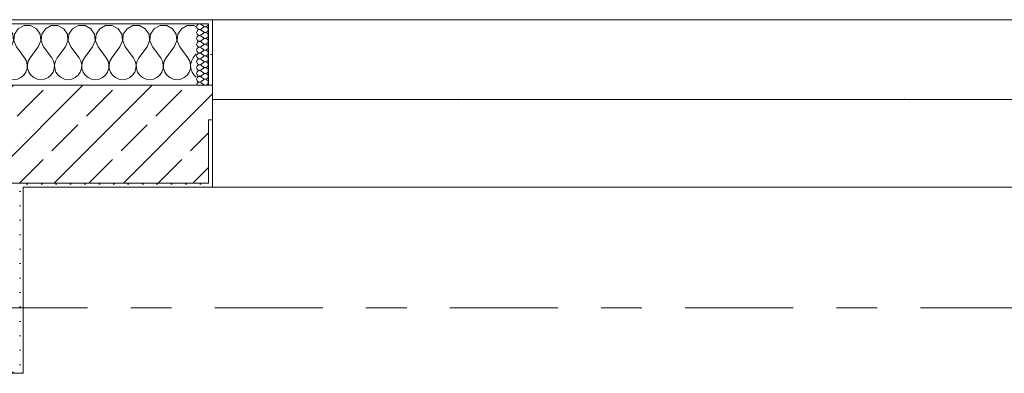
# Model space of a CAD drawing. Header units: metres. Extents: x -3.6 to 84.5, y -11 to 16.8.
# Tile 295 of 361: x 47.481 to 49.894, y 12.99 to 13.855. Entities that reach past the tile are written whole.
import ezdxf

# ---------------------------------------------------------------- set-up
doc = ezdxf.new("R2010")
doc.units = ezdxf.units.M
doc.header["$MEASUREMENT"] = 0
doc.linetypes.add('Strichlinie doppelt', pattern=[0.546806, 0.264583, -0.105833, 0.070556, -0.105833])
for name, color, linetype in [('451 - Universal.Achsen Raster', 7, 'Continuous'), ('604 - Struktur.Wand Aussen', 7, 'Continuous'), ('607 - Struktur.Stütze', 7, 'Continuous'), ('613 - Struktur.Fassade', 7, 'Continuous')]:
    doc.layers.add(name, color=color, linetype=linetype)
pattern_1 = [(45, (0, 0), (-0.01767767, 0.01767767), [0, -0.025])]
pattern_2 = [(0, (0, 0), (0, 0.08660254), [0, -0.05]), (0, (0.025, 0.0433), (0, 0.08660254), [0, -0.05])]

# ---------------------------------------------------------------- blocks, each defined once
blk = doc.blocks.new('*X29')
at = {"layer": '604 - Struktur.Wand Aussen', "color": 7, "linetype": 'Continuous', "lineweight": 5}
for p, q in [((46.7585, 13.8407), (46.75, 13.8361)), ((46.7748, 13.8407), (46.7585, 13.8407)), ((46.7891, 13.833), (46.7748, 13.8407)), ((46.7981, 13.8195), (46.7891, 13.833)), ((46.8109, 13.833), (46.8019, 13.8195)), ((46.8252, 13.8407), (46.8109, 13.833)), ((46.8415, 13.8407), (46.8252, 13.8407)), ((46.8558, 13.833), (46.8415, 13.8407)), ((46.8648, 13.8195), (46.8558, 13.833)), ((46.8776, 13.833), (46.8686, 13.8195)), ((46.8919, 13.8407), (46.8776, 13.833)), ((46.9081, 13.8407), (46.8919, 13.8407)), ((46.9224, 13.833), (46.9081, 13.8407)), ((46.9314, 13.8195), (46.9224, 13.833)), ((46.9442, 13.833), (46.9352, 13.8195)), ((46.9585, 13.8407), (46.9442, 13.833)), ((46.9748, 13.8407), (46.9585, 13.8407)), ((46.9891, 13.833), (46.9748, 13.8407)), ((46.9981, 13.8195), (46.9891, 13.833)), ((47.0109, 13.833), (47.0019, 13.8195)), ((47.0252, 13.8407), (47.0109, 13.833)), ((47.0415, 13.8407), (47.0252, 13.8407)), ((47.0558, 13.833), (47.0415, 13.8407)), ((47.0648, 13.8195), (47.0558, 13.833)), ((47.0776, 13.833), (47.0686, 13.8195)), ((47.0919, 13.8407), (47.0776, 13.833)), ((47.1081, 13.8407), (47.0919, 13.8407)), ((47.1224, 13.833), (47.1081, 13.8407)), ((47.1314, 13.8195), (47.1224, 13.833)), ((47.1442, 13.833), (47.1352, 13.8195)), ((47.1585, 13.8407), (47.1442, 13.833)), ((47.1748, 13.8407), (47.1585, 13.8407)), ((47.1891, 13.833), (47.1748, 13.8407)), ((47.1981, 13.8195), (47.1891, 13.833)), ((47.2109, 13.833), (47.2019, 13.8195)), ((47.2252, 13.8407), (47.2109, 13.833)), ((47.2415, 13.8407), (47.2252, 13.8407)), ((47.2558, 13.833), (47.2415, 13.8407)), ((47.2648, 13.8195), (47.2558, 13.833)), ((47.2776, 13.833), (47.2686, 13.8195)), ((47.2919, 13.8407), (47.2776, 13.833)), ((47.3081, 13.8407), (47.2919, 13.8407)), ((47.3224, 13.833), (47.3081, 13.8407)), ((47.3314, 13.8195), (47.3224, 13.833)), ((47.3442, 13.833), (47.3352, 13.8195)), ((47.3585, 13.8407), (47.3442, 13.833)), ((47.3748, 13.8407), (47.3585, 13.8407)), ((47.3891, 13.833), (47.3748, 13.8407)), ((47.3981, 13.8195), (47.3891, 13.833)), ((47.4109, 13.833), (47.4019, 13.8195)), ((47.4252, 13.8407), (47.4109, 13.833)), ((47.4415, 13.8407), (47.4252, 13.8407)), ((47.4558, 13.833), (47.4415, 13.8407)), ((47.4648, 13.8195), (47.4558, 13.833)), ((47.4776, 13.833), (47.4686, 13.8195)), ((47.4919, 13.8407), (47.4776, 13.833)), ((47.5081, 13.8407), (47.4919, 13.8407)), ((47.5224, 13.833), (47.5081, 13.8407)), ((47.5314, 13.8195), (47.5224, 13.833)), ((47.5442, 13.833), (47.5352, 13.8195)), ((47.5585, 13.8407), (47.5442, 13.833)), ((47.5748, 13.8407), (47.5585, 13.8407)), ((47.5891, 13.833), (47.5748, 13.8407)), ((47.5981, 13.8195), (47.5891, 13.833)), ((47.6109, 13.833), (47.6019, 13.8195)), ((47.6252, 13.8407), (47.6109, 13.833)), ((47.6415, 13.8407), (47.6252, 13.8407)), ((47.6558, 13.833), (47.6415, 13.8407)), ((47.6648, 13.8195), (47.6558, 13.833)), ((47.6776, 13.833), (47.6686, 13.8195)), ((47.6919, 13.8407), (47.6776, 13.833)), ((47.7081, 13.8407), (47.6919, 13.8407)), ((47.7224, 13.833), (47.7081, 13.8407)), ((47.7314, 13.8195), (47.7224, 13.833)), ((47.7442, 13.833), (47.7352, 13.8195)), ((47.7585, 13.8407), (47.7442, 13.833)), ((47.7748, 13.8407), (47.7585, 13.8407)), ((47.7891, 13.833), (47.7748, 13.8407)), ((47.7981, 13.8195), (47.7891, 13.833)), ((47.8109, 13.833), (47.8019, 13.8195)), ((47.8252, 13.8407), (47.8109, 13.833)), ((47.8415, 13.8407), (47.8252, 13.8407)), ((47.8558, 13.833), (47.8415, 13.8407)), ((47.8648, 13.8195), (47.8558, 13.833)), ((47.8776, 13.833), (47.8686, 13.8195)), ((47.8919, 13.8407), (47.8776, 13.833)), ((47.9081, 13.8407), (47.8919, 13.8407)), ((47.914, 13.8375), (47.9081, 13.8407)), ((46.7933, 13.7883), (46.7996, 13.8033)), ((46.7996, 13.8033), (46.7981, 13.8195)), ((46.8019, 13.8195), (46.8004, 13.8033)), ((46.8004, 13.8033), (46.8067, 13.7883)), ((46.86, 13.7883), (46.8663, 13.8033)), ((46.8663, 13.8033), (46.8648, 13.8195)), ((46.8686, 13.8195), (46.867, 13.8033)), ((46.867, 13.8033), (46.8733, 13.7883)), ((46.9267, 13.7883), (46.933, 13.8033)), ((46.933, 13.8033), (46.9314, 13.8195)), ((46.9352, 13.8195), (46.9337, 13.8033)), ((46.9337, 13.8033), (46.94, 13.7883)), ((46.9933, 13.7883), (46.9996, 13.8033)), ((46.9996, 13.8033), (46.9981, 13.8195)), ((47.0019, 13.8195), (47.0004, 13.8033)), ((47.0004, 13.8033), (47.0067, 13.7883)), ((47.06, 13.7883), (47.0663, 13.8033)), ((47.0663, 13.8033), (47.0648, 13.8195)), ((47.0686, 13.8195), (47.067, 13.8033)), ((47.067, 13.8033), (47.0733, 13.7883)), ((47.1267, 13.7883), (47.133, 13.8033)), ((47.133, 13.8033), (47.1314, 13.8195)), ((47.1352, 13.8195), (47.1337, 13.8033)), ((47.1337, 13.8033), (47.14, 13.7883)), ((47.1933, 13.7883), (47.1996, 13.8033)), ((47.1996, 13.8033), (47.1981, 13.8195)), ((47.2019, 13.8195), (47.2004, 13.8033)), ((47.2004, 13.8033), (47.2067, 13.7883)), ((47.26, 13.7883), (47.2663, 13.8033)), ((47.2663, 13.8033), (47.2648, 13.8195)), ((47.2686, 13.8195), (47.267, 13.8033)), ((47.267, 13.8033), (47.2733, 13.7883)), ((47.3267, 13.7883), (47.333, 13.8033)), ((47.333, 13.8033), (47.3314, 13.8195)), ((47.3352, 13.8195), (47.3337, 13.8033)), ((47.3337, 13.8033), (47.34, 13.7883)), ((47.3933, 13.7883), (47.3996, 13.8033)), ((47.3996, 13.8033), (47.3981, 13.8195)), ((47.4019, 13.8195), (47.4004, 13.8033)), ((47.4004, 13.8033), (47.4067, 13.7883)), ((47.46, 13.7883), (47.4663, 13.8033)), ((47.4663, 13.8033), (47.4648, 13.8195)), ((47.4686, 13.8195), (47.467, 13.8033)), ((47.467, 13.8033), (47.4733, 13.7883)), ((47.5267, 13.7883), (47.533, 13.8033)), ((47.533, 13.8033), (47.5314, 13.8195)), ((47.5352, 13.8195), (47.5337, 13.8033)), ((47.5337, 13.8033), (47.54, 13.7883)), ((47.5933, 13.7883), (47.5996, 13.8033)), ((47.5996, 13.8033), (47.5981, 13.8195)), ((47.6019, 13.8195), (47.6004, 13.8033)), ((47.6004, 13.8033), (47.6067, 13.7883)), ((47.66, 13.7883), (47.6663, 13.8033)), ((47.6663, 13.8033), (47.6648, 13.8195)), ((47.6686, 13.8195), (47.667, 13.8033)), ((47.667, 13.8033), (47.6733, 13.7883)), ((47.7267, 13.7883), (47.733, 13.8033)), ((47.733, 13.8033), (47.7314, 13.8195)), ((47.7352, 13.8195), (47.7337, 13.8033)), ((47.7337, 13.8033), (47.74, 13.7883)), ((47.7933, 13.7883), (47.7996, 13.8033)), ((47.7996, 13.8033), (47.7981, 13.8195)), ((47.8019, 13.8195), (47.8004, 13.8033)), ((47.8004, 13.8033), (47.8067, 13.7883)), ((47.86, 13.7883), (47.8663, 13.8033)), ((47.8663, 13.8033), (47.8648, 13.8195)), ((47.8686, 13.8195), (47.867, 13.8033)), ((47.867, 13.8033), (47.8733, 13.7883)), ((46.75, 13.775), (46.76, 13.7617)), ((46.7933, 13.7883), (46.7733, 13.7617)), ((46.8067, 13.7883), (46.8267, 13.7617)), ((46.86, 13.7883), (46.84, 13.7617)), ((46.8733, 13.7883), (46.8933, 13.7617)), ((46.9267, 13.7883), (46.9067, 13.7617)), ((46.94, 13.7883), (46.96, 13.7617)), ((46.9933, 13.7883), (46.9733, 13.7617)), ((47.0067, 13.7883), (47.0267, 13.7617)), ((47.06, 13.7883), (47.04, 13.7617)), ((47.0733, 13.7883), (47.0933, 13.7617)), ((47.1267, 13.7883), (47.1067, 13.7617)), ((47.14, 13.7883), (47.16, 13.7617)), ((47.1933, 13.7883), (47.1733, 13.7617)), ((47.2067, 13.7883), (47.2267, 13.7617)), ((47.26, 13.7883), (47.24, 13.7617)), ((47.2733, 13.7883), (47.2933, 13.7617)), ((47.3267, 13.7883), (47.3067, 13.7617)), ((47.34, 13.7883), (47.36, 13.7617)), ((47.3933, 13.7883), (47.3733, 13.7617)), ((47.4067, 13.7883), (47.4267, 13.7617)), ((47.46, 13.7883), (47.44, 13.7617)), ((47.4733, 13.7883), (47.4933, 13.7617)), ((47.5267, 13.7883), (47.5067, 13.7617)), ((47.54, 13.7883), (47.56, 13.7617)), ((47.5933, 13.7883), (47.5733, 13.7617)), ((47.6067, 13.7883), (47.6267, 13.7617)), ((47.66, 13.7883), (47.64, 13.7617)), ((47.6733, 13.7883), (47.6933, 13.7617)), ((47.7267, 13.7883), (47.7067, 13.7617)), ((47.74, 13.7883), (47.76, 13.7617)), ((47.7933, 13.7883), (47.7733, 13.7617)), ((47.8067, 13.7883), (47.8267, 13.7617)), ((47.86, 13.7883), (47.84, 13.7617)), ((47.8733, 13.7883), (47.8933, 13.7617)), ((46.7645, 13.7536), (46.76, 13.7617)), ((46.7665, 13.7447), (46.7645, 13.7536)), ((46.7689, 13.7536), (46.7668, 13.7447)), ((46.7733, 13.7617), (46.7689, 13.7536)), ((46.8311, 13.7536), (46.8267, 13.7617)), ((46.8332, 13.7447), (46.8311, 13.7536)), ((46.8355, 13.7536), (46.8335, 13.7447)), ((46.84, 13.7617), (46.8355, 13.7536)), ((46.8978, 13.7536), (46.8933, 13.7617)), ((46.8999, 13.7447), (46.8978, 13.7536)), ((46.9022, 13.7536), (46.9001, 13.7447)), ((46.9067, 13.7617), (46.9022, 13.7536)), ((46.9645, 13.7536), (46.96, 13.7617)), ((46.9665, 13.7447), (46.9645, 13.7536)), ((46.9689, 13.7536), (46.9668, 13.7447)), ((46.9733, 13.7617), (46.9689, 13.7536)), ((47.0311, 13.7536), (47.0267, 13.7617)), ((47.0332, 13.7447), (47.0311, 13.7536)), ((47.0355, 13.7536), (47.0335, 13.7447)), ((47.04, 13.7617), (47.0355, 13.7536)), ((47.0978, 13.7536), (47.0933, 13.7617)), ((47.0999, 13.7447), (47.0978, 13.7536)), ((47.1022, 13.7536), (47.1001, 13.7447)), ((47.1067, 13.7617), (47.1022, 13.7536)), ((47.1645, 13.7536), (47.16, 13.7617)), ((47.1665, 13.7447), (47.1645, 13.7536)), ((47.1689, 13.7536), (47.1668, 13.7447)), ((47.1733, 13.7617), (47.1689, 13.7536)), ((47.2311, 13.7536), (47.2267, 13.7617)), ((47.2332, 13.7447), (47.2311, 13.7536)), ((47.2355, 13.7536), (47.2335, 13.7447)), ((47.24, 13.7617), (47.2355, 13.7536)), ((47.2978, 13.7536), (47.2933, 13.7617)), ((47.2999, 13.7447), (47.2978, 13.7536)), ((47.3022, 13.7536), (47.3001, 13.7447)), ((47.3067, 13.7617), (47.3022, 13.7536)), ((47.3645, 13.7536), (47.36, 13.7617)), ((47.3665, 13.7447), (47.3645, 13.7536)), ((47.3689, 13.7536), (47.3668, 13.7447)), ((47.3733, 13.7617), (47.3689, 13.7536)), ((47.4311, 13.7536), (47.4267, 13.7617)), ((47.4332, 13.7447), (47.4311, 13.7536)), ((47.4355, 13.7536), (47.4335, 13.7447)), ((47.44, 13.7617), (47.4355, 13.7536)), ((47.4978, 13.7536), (47.4933, 13.7617)), ((47.4999, 13.7447), (47.4978, 13.7536)), ((47.5022, 13.7536), (47.5001, 13.7447)), ((47.5067, 13.7617), (47.5022, 13.7536)), ((47.5645, 13.7536), (47.56, 13.7617)), ((47.5665, 13.7447), (47.5645, 13.7536)), ((47.5689, 13.7536), (47.5668, 13.7447)), ((47.5733, 13.7617), (47.5689, 13.7536)), ((47.6311, 13.7536), (47.6267, 13.7617)), ((47.6332, 13.7447), (47.6311, 13.7536)), ((47.6355, 13.7536), (47.6335, 13.7447)), ((47.64, 13.7617), (47.6355, 13.7536)), ((47.6978, 13.7536), (47.6933, 13.7617)), ((47.6999, 13.7447), (47.6978, 13.7536)), ((47.7022, 13.7536), (47.7001, 13.7447)), ((47.7067, 13.7617), (47.7022, 13.7536)), ((47.7645, 13.7536), (47.76, 13.7617)), ((47.7665, 13.7447), (47.7645, 13.7536)), ((47.7689, 13.7536), (47.7668, 13.7447)), ((47.7733, 13.7617), (47.7689, 13.7536)), ((47.8311, 13.7536), (47.8267, 13.7617)), ((47.8332, 13.7447), (47.8311, 13.7536)), ((47.8355, 13.7536), (47.8335, 13.7447)), ((47.84, 13.7617), (47.8355, 13.7536)), ((47.8978, 13.7536), (47.8933, 13.7617)), ((47.8999, 13.7447), (47.8978, 13.7536)), ((47.9022, 13.7536), (47.9001, 13.7447)), ((47.9067, 13.7617), (47.9022, 13.7536)), ((47.914, 13.7714), (47.9067, 13.7617)), ((46.7579, 13.7192), (46.7631, 13.7268)), ((46.7631, 13.7268), (46.7661, 13.7355)), ((46.7661, 13.7355), (46.7665, 13.7447)), ((46.7668, 13.7447), (46.7672, 13.7355)), ((46.7672, 13.7355), (46.7702, 13.7268)), ((46.7702, 13.7268), (46.7754, 13.7192)), ((46.8246, 13.7192), (46.8298, 13.7268)), ((46.8298, 13.7268), (46.8328, 13.7355)), ((46.8328, 13.7355), (46.8332, 13.7447)), ((46.8335, 13.7447), (46.8339, 13.7355)), ((46.8339, 13.7355), (46.8369, 13.7268)), ((46.8369, 13.7268), (46.8421, 13.7192)), ((46.8913, 13.7192), (46.8965, 13.7268)), ((46.8965, 13.7268), (46.8994, 13.7355)), ((46.8994, 13.7355), (46.8999, 13.7447)), ((46.9001, 13.7447), (46.9006, 13.7355)), ((46.9006, 13.7355), (46.9035, 13.7268)), ((46.9035, 13.7268), (46.9087, 13.7192)), ((46.9579, 13.7192), (46.9631, 13.7268)), ((46.9631, 13.7268), (46.9661, 13.7355)), ((46.9661, 13.7355), (46.9665, 13.7447)), ((46.9668, 13.7447), (46.9672, 13.7355)), ((46.9672, 13.7355), (46.9702, 13.7268)), ((46.9702, 13.7268), (46.9754, 13.7192)), ((47.0246, 13.7192), (47.0298, 13.7268)), ((47.0298, 13.7268), (47.0328, 13.7355)), ((47.0328, 13.7355), (47.0332, 13.7447)), ((47.0335, 13.7447), (47.0339, 13.7355)), ((47.0339, 13.7355), (47.0369, 13.7268)), ((47.0369, 13.7268), (47.0421, 13.7192)), ((47.0913, 13.7192), (47.0965, 13.7268)), ((47.0965, 13.7268), (47.0994, 13.7355)), ((47.0994, 13.7355), (47.0999, 13.7447)), ((47.1001, 13.7447), (47.1006, 13.7355)), ((47.1006, 13.7355), (47.1035, 13.7268)), ((47.1035, 13.7268), (47.1087, 13.7192)), ((47.1579, 13.7192), (47.1631, 13.7268)), ((47.1631, 13.7268), (47.1661, 13.7355)), ((47.1661, 13.7355), (47.1665, 13.7447)), ((47.1668, 13.7447), (47.1672, 13.7355)), ((47.1672, 13.7355), (47.1702, 13.7268)), ((47.1702, 13.7268), (47.1754, 13.7192)), ((47.2246, 13.7192), (47.2298, 13.7268)), ((47.2298, 13.7268), (47.2328, 13.7355)), ((47.2328, 13.7355), (47.2332, 13.7447)), ((47.2335, 13.7447), (47.2339, 13.7355)), ((47.2339, 13.7355), (47.2369, 13.7268)), ((47.2369, 13.7268), (47.2421, 13.7192)), ((47.2913, 13.7192), (47.2965, 13.7268)), ((47.2965, 13.7268), (47.2994, 13.7355)), ((47.2994, 13.7355), (47.2999, 13.7447)), ((47.3001, 13.7447), (47.3006, 13.7355)), ((47.3006, 13.7355), (47.3035, 13.7268)), ((47.3035, 13.7268), (47.3087, 13.7192)), ((47.3579, 13.7192), (47.3631, 13.7268)), ((47.3631, 13.7268), (47.3661, 13.7355)), ((47.3661, 13.7355), (47.3665, 13.7447)), ((47.3668, 13.7447), (47.3672, 13.7355)), ((47.3672, 13.7355), (47.3702, 13.7268)), ((47.3702, 13.7268), (47.3754, 13.7192)), ((47.4246, 13.7192), (47.4298, 13.7268)), ((47.4298, 13.7268), (47.4328, 13.7355)), ((47.4328, 13.7355), (47.4332, 13.7447)), ((47.4335, 13.7447), (47.4339, 13.7355)), ((47.4339, 13.7355), (47.4369, 13.7268)), ((47.4369, 13.7268), (47.4421, 13.7192)), ((47.4913, 13.7192), (47.4965, 13.7268)), ((47.4965, 13.7268), (47.4994, 13.7355)), ((47.4994, 13.7355), (47.4999, 13.7447)), ((47.5001, 13.7447), (47.5006, 13.7355)), ((47.5006, 13.7355), (47.5035, 13.7268)), ((47.5035, 13.7268), (47.5087, 13.7192)), ((47.5579, 13.7192), (47.5631, 13.7268)), ((47.5631, 13.7268), (47.5661, 13.7355)), ((47.5661, 13.7355), (47.5665, 13.7447)), ((47.5668, 13.7447), (47.5672, 13.7355)), ((47.5672, 13.7355), (47.5702, 13.7268)), ((47.5702, 13.7268), (47.5754, 13.7192)), ((47.6246, 13.7192), (47.6298, 13.7268)), ((47.6298, 13.7268), (47.6328, 13.7355)), ((47.6328, 13.7355), (47.6332, 13.7447)), ((47.6335, 13.7447), (47.6339, 13.7355)), ((47.6339, 13.7355), (47.6369, 13.7268)), ((47.6369, 13.7268), (47.6421, 13.7192)), ((47.6913, 13.7192), (47.6965, 13.7268)), ((47.6965, 13.7268), (47.6994, 13.7355)), ((47.6994, 13.7355), (47.6999, 13.7447)), ((47.7001, 13.7447), (47.7006, 13.7355)), ((47.7006, 13.7355), (47.7035, 13.7268)), ((47.7035, 13.7268), (47.7087, 13.7192)), ((47.7579, 13.7192), (47.7631, 13.7268)), ((47.7631, 13.7268), (47.7661, 13.7355)), ((47.7661, 13.7355), (47.7665, 13.7447)), ((47.7668, 13.7447), (47.7672, 13.7355)), ((47.7672, 13.7355), (47.7702, 13.7268)), ((47.7702, 13.7268), (47.7754, 13.7192)), ((47.8246, 13.7192), (47.8298, 13.7268)), ((47.8298, 13.7268), (47.8328, 13.7355)), ((47.8328, 13.7355), (47.8332, 13.7447)), ((47.8335, 13.7447), (47.8339, 13.7355)), ((47.8339, 13.7355), (47.8369, 13.7268)), ((47.8369, 13.7268), (47.8421, 13.7192)), ((47.8913, 13.7192), (47.8965, 13.7268)), ((47.8965, 13.7268), (47.8994, 13.7355)), ((47.8994, 13.7355), (47.8999, 13.7447)), ((47.9001, 13.7447), (47.9006, 13.7355)), ((47.9006, 13.7355), (47.9035, 13.7268)), ((47.9035, 13.7268), (47.9087, 13.7192)), ((46.75, 13.7129), (46.7509, 13.7133)), ((46.7509, 13.7133), (46.7579, 13.7192)), ((46.7754, 13.7192), (46.7825, 13.7133)), ((46.7825, 13.7133), (46.7909, 13.7096)), ((46.7909, 13.7096), (46.8, 13.7083)), ((46.8, 13.7083), (46.8091, 13.7096)), ((46.8091, 13.7096), (46.8175, 13.7133)), ((46.8175, 13.7133), (46.8246, 13.7192)), ((46.8421, 13.7192), (46.8491, 13.7133)), ((46.8491, 13.7133), (46.8576, 13.7096)), ((46.8576, 13.7096), (46.8667, 13.7083)), ((46.8667, 13.7083), (46.8758, 13.7096)), ((46.8758, 13.7096), (46.8842, 13.7133)), ((46.8842, 13.7133), (46.8913, 13.7192)), ((46.9087, 13.7192), (46.9158, 13.7133)), ((46.9158, 13.7133), (46.9242, 13.7096)), ((46.9242, 13.7096), (46.9333, 13.7083)), ((46.9333, 13.7083), (46.9424, 13.7096)), ((46.9424, 13.7096), (46.9509, 13.7133)), ((46.9509, 13.7133), (46.9579, 13.7192)), ((46.9754, 13.7192), (46.9825, 13.7133)), ((46.9825, 13.7133), (46.9909, 13.7096)), ((46.9909, 13.7096), (47, 13.7083)), ((47, 13.7083), (47.0091, 13.7096)), ((47.0091, 13.7096), (47.0175, 13.7133)), ((47.0175, 13.7133), (47.0246, 13.7192)), ((47.0421, 13.7192), (47.0491, 13.7133)), ((47.0491, 13.7133), (47.0576, 13.7096)), ((47.0576, 13.7096), (47.0667, 13.7083)), ((47.0667, 13.7083), (47.0758, 13.7096)), ((47.0758, 13.7096), (47.0842, 13.7133)), ((47.0842, 13.7133), (47.0913, 13.7192)), ((47.1087, 13.7192), (47.1158, 13.7133)), ((47.1158, 13.7133), (47.1242, 13.7096)), ((47.1242, 13.7096), (47.1333, 13.7083)), ((47.1333, 13.7083), (47.1424, 13.7096)), ((47.1424, 13.7096), (47.1509, 13.7133)), ((47.1509, 13.7133), (47.1579, 13.7192)), ((47.1754, 13.7192), (47.1825, 13.7133)), ((47.1825, 13.7133), (47.1909, 13.7096)), ((47.1909, 13.7096), (47.2, 13.7083)), ((47.2, 13.7083), (47.2091, 13.7096)), ((47.2091, 13.7096), (47.2175, 13.7133)), ((47.2175, 13.7133), (47.2246, 13.7192)), ((47.2421, 13.7192), (47.2491, 13.7133)), ((47.2491, 13.7133), (47.2576, 13.7096)), ((47.2576, 13.7096), (47.2667, 13.7083)), ((47.2667, 13.7083), (47.2758, 13.7096)), ((47.2758, 13.7096), (47.2842, 13.7133)), ((47.2842, 13.7133), (47.2913, 13.7192)), ((47.3087, 13.7192), (47.3158, 13.7133)), ((47.3158, 13.7133), (47.3242, 13.7096)), ((47.3242, 13.7096), (47.3333, 13.7083)), ((47.3333, 13.7083), (47.3424, 13.7096)), ((47.3424, 13.7096), (47.3509, 13.7133)), ((47.3509, 13.7133), (47.3579, 13.7192)), ((47.3754, 13.7192), (47.3825, 13.7133)), ((47.3825, 13.7133), (47.3909, 13.7096)), ((47.3909, 13.7096), (47.4, 13.7083)), ((47.4, 13.7083), (47.4091, 13.7096)), ((47.4091, 13.7096), (47.4175, 13.7133)), ((47.4175, 13.7133), (47.4246, 13.7192)), ((47.4421, 13.7192), (47.4491, 13.7133)), ((47.4491, 13.7133), (47.4576, 13.7096)), ((47.4576, 13.7096), (47.4667, 13.7083)), ((47.4667, 13.7083), (47.4758, 13.7096)), ((47.4758, 13.7096), (47.4842, 13.7133)), ((47.4842, 13.7133), (47.4913, 13.7192)), ((47.5087, 13.7192), (47.5158, 13.7133)), ((47.5158, 13.7133), (47.5242, 13.7096)), ((47.5242, 13.7096), (47.5333, 13.7083)), ((47.5333, 13.7083), (47.5424, 13.7096)), ((47.5424, 13.7096), (47.5509, 13.7133)), ((47.5509, 13.7133), (47.5579, 13.7192)), ((47.5754, 13.7192), (47.5825, 13.7133)), ((47.5825, 13.7133), (47.5909, 13.7096)), ((47.5909, 13.7096), (47.6, 13.7083)), ((47.6, 13.7083), (47.6091, 13.7096)), ((47.6091, 13.7096), (47.6175, 13.7133)), ((47.6175, 13.7133), (47.6246, 13.7192)), ((47.6421, 13.7192), (47.6491, 13.7133)), ((47.6491, 13.7133), (47.6576, 13.7096)), ((47.6576, 13.7096), (47.6667, 13.7083)), ((47.6667, 13.7083), (47.6758, 13.7096)), ((47.6758, 13.7096), (47.6842, 13.7133)), ((47.6842, 13.7133), (47.6913, 13.7192)), ((47.7087, 13.7192), (47.7158, 13.7133)), ((47.7158, 13.7133), (47.7242, 13.7096)), ((47.7242, 13.7096), (47.7333, 13.7083)), ((47.7333, 13.7083), (47.7424, 13.7096)), ((47.7424, 13.7096), (47.7509, 13.7133)), ((47.7509, 13.7133), (47.7579, 13.7192)), ((47.7754, 13.7192), (47.7825, 13.7133)), ((47.7825, 13.7133), (47.7909, 13.7096)), ((47.7909, 13.7096), (47.8, 13.7083)), ((47.8, 13.7083), (47.8091, 13.7096)), ((47.8091, 13.7096), (47.8175, 13.7133)), ((47.8175, 13.7133), (47.8246, 13.7192)), ((47.8421, 13.7192), (47.8491, 13.7133)), ((47.8491, 13.7133), (47.8576, 13.7096)), ((47.8576, 13.7096), (47.8667, 13.7083)), ((47.8667, 13.7083), (47.8758, 13.7096)), ((47.8758, 13.7096), (47.8842, 13.7133)), ((47.8842, 13.7133), (47.8913, 13.7192)), ((47.9087, 13.7192), (47.914, 13.7148))]:
    blk.add_line(p, q, dxfattribs=at)
blk = doc.blocks.new('*X65')
at = {"layer": '604 - Struktur.Wand Aussen', "color": 7, "linetype": 'Continuous', "lineweight": 5}
for p, q in [((47.9158, 13.8416), (47.9147, 13.8379)), ((47.9147, 13.8379), (47.9158, 13.8341)), ((47.9158, 13.8273), (47.9147, 13.8236)), ((47.9147, 13.8236), (47.9158, 13.8198)), ((47.9187, 13.8442), (47.9158, 13.8416)), ((47.9158, 13.8341), (47.9187, 13.8315)), ((47.9187, 13.83), (47.9158, 13.8273)), ((47.9225, 13.845), (47.9187, 13.8442)), ((47.9187, 13.8315), (47.9225, 13.8307)), ((47.9225, 13.8307), (47.9187, 13.83)), ((47.9261, 13.8436), (47.9225, 13.845)), ((47.9225, 13.8307), (47.9261, 13.8321)), ((47.9261, 13.8293), (47.9225, 13.8307)), ((47.9261, 13.8436), (47.9318, 13.8393)), ((47.9261, 13.8321), (47.9318, 13.8364)), ((47.9261, 13.8293), (47.9318, 13.825)), ((47.9318, 13.8393), (47.9336, 13.8383)), ((47.9336, 13.8374), (47.9318, 13.8364)), ((47.9318, 13.825), (47.9336, 13.824)), ((47.9336, 13.8231), (47.9318, 13.8221)), ((47.9336, 13.8383), (47.9355, 13.8379)), ((47.9355, 13.8378), (47.9336, 13.8374)), ((47.9336, 13.824), (47.9355, 13.8236)), ((47.9355, 13.8235), (47.9336, 13.8231)), ((47.9355, 13.8379), (47.9375, 13.838)), ((47.9375, 13.8377), (47.9355, 13.8378)), ((47.9355, 13.8236), (47.9375, 13.8237)), ((47.9375, 13.8234), (47.9355, 13.8235)), ((47.9375, 13.838), (47.9393, 13.8386)), ((47.9393, 13.8371), (47.9375, 13.8377)), ((47.9375, 13.8237), (47.9393, 13.8243)), ((47.9393, 13.8228), (47.9375, 13.8234)), ((47.9393, 13.8386), (47.941, 13.8397)), ((47.941, 13.836), (47.9393, 13.8371)), ((47.9393, 13.8243), (47.941, 13.8254)), ((47.941, 13.8217), (47.9393, 13.8228)), ((47.941, 13.8397), (47.9422, 13.8412)), ((47.9422, 13.8345), (47.941, 13.836)), ((47.941, 13.8254), (47.9422, 13.827)), ((47.9422, 13.8412), (47.943, 13.843)), ((47.943, 13.8327), (47.9422, 13.8345)), ((47.9422, 13.827), (47.943, 13.8288)), ((47.943, 13.843), (47.9433, 13.845)), ((47.9433, 13.8307), (47.943, 13.8327)), ((47.943, 13.8288), (47.9433, 13.8307)), ((47.9158, 13.813), (47.9147, 13.8093)), ((47.9147, 13.8093), (47.9158, 13.8055)), ((47.9158, 13.7988), (47.9147, 13.795)), ((47.9158, 13.8198), (47.9187, 13.8172)), ((47.9187, 13.8157), (47.9158, 13.813)), ((47.9158, 13.8055), (47.9187, 13.8029)), ((47.9187, 13.8014), (47.9158, 13.7988)), ((47.9187, 13.8172), (47.9225, 13.8165)), ((47.9225, 13.8164), (47.9187, 13.8157)), ((47.9187, 13.8029), (47.9225, 13.8022)), ((47.9225, 13.8021), (47.9187, 13.8014)), ((47.9225, 13.8165), (47.9261, 13.8179)), ((47.9261, 13.815), (47.9225, 13.8164)), ((47.9225, 13.8022), (47.9261, 13.8036)), ((47.9261, 13.8007), (47.9225, 13.8021)), ((47.9261, 13.8179), (47.9318, 13.8221)), ((47.9261, 13.815), (47.9318, 13.8107)), ((47.9261, 13.8036), (47.9318, 13.8079)), ((47.9261, 13.8007), (47.9318, 13.7964)), ((47.9318, 13.8107), (47.9336, 13.8098)), ((47.9336, 13.8088), (47.9318, 13.8079)), ((47.9336, 13.8098), (47.9355, 13.8093)), ((47.9355, 13.8093), (47.9336, 13.8088)), ((47.9355, 13.8093), (47.9375, 13.8094)), ((47.9375, 13.8092), (47.9355, 13.8093)), ((47.9375, 13.8094), (47.9393, 13.81)), ((47.9393, 13.8085), (47.9375, 13.8092)), ((47.9393, 13.81), (47.941, 13.8112)), ((47.941, 13.8074), (47.9393, 13.8085)), ((47.9422, 13.8202), (47.941, 13.8217)), ((47.941, 13.8112), (47.9422, 13.8127)), ((47.9422, 13.8059), (47.941, 13.8074)), ((47.943, 13.8184), (47.9422, 13.8202)), ((47.9422, 13.8127), (47.943, 13.8145)), ((47.943, 13.8041), (47.9422, 13.8059)), ((47.9422, 13.7984), (47.943, 13.8002)), ((47.9433, 13.8164), (47.943, 13.8184)), ((47.943, 13.8145), (47.9433, 13.8164)), ((47.9433, 13.8021), (47.943, 13.8041)), ((47.943, 13.8002), (47.9433, 13.8021)), ((47.9147, 13.795), (47.9158, 13.7912)), ((47.9158, 13.7845), (47.9147, 13.7807)), ((47.9147, 13.7807), (47.9158, 13.777)), ((47.9158, 13.7912), (47.9187, 13.7886)), ((47.9187, 13.7871), (47.9158, 13.7845)), ((47.9158, 13.777), (47.9187, 13.7743)), ((47.9187, 13.7886), (47.9225, 13.7879)), ((47.9225, 13.7878), (47.9187, 13.7871)), ((47.9225, 13.7879), (47.9261, 13.7893)), ((47.9261, 13.7864), (47.9225, 13.7878)), ((47.9225, 13.7736), (47.9261, 13.775)), ((47.9261, 13.7893), (47.9318, 13.7936)), ((47.9261, 13.7864), (47.9318, 13.7821)), ((47.9261, 13.775), (47.9318, 13.7793)), ((47.9318, 13.7964), (47.9336, 13.7955)), ((47.9336, 13.7945), (47.9318, 13.7936)), ((47.9318, 13.7821), (47.9336, 13.7812)), ((47.9336, 13.7802), (47.9318, 13.7793)), ((47.9336, 13.7955), (47.9355, 13.795)), ((47.9355, 13.795), (47.9336, 13.7945)), ((47.9336, 13.7812), (47.9355, 13.7807)), ((47.9355, 13.7807), (47.9336, 13.7802)), ((47.9355, 13.795), (47.9375, 13.7951)), ((47.9375, 13.7949), (47.9355, 13.795)), ((47.9355, 13.7807), (47.9375, 13.7808)), ((47.9375, 13.7806), (47.9355, 13.7807)), ((47.9375, 13.7951), (47.9393, 13.7958)), ((47.9393, 13.7942), (47.9375, 13.7949)), ((47.9375, 13.7808), (47.9393, 13.7815)), ((47.9393, 13.78), (47.9375, 13.7806)), ((47.9393, 13.7958), (47.941, 13.7969)), ((47.941, 13.7931), (47.9393, 13.7942)), ((47.9393, 13.7815), (47.941, 13.7826)), ((47.941, 13.7788), (47.9393, 13.78)), ((47.941, 13.7969), (47.9422, 13.7984)), ((47.9422, 13.7916), (47.941, 13.7931)), ((47.941, 13.7826), (47.9422, 13.7841)), ((47.9422, 13.7773), (47.941, 13.7788)), ((47.943, 13.7898), (47.9422, 13.7916)), ((47.9422, 13.7841), (47.943, 13.7859)), ((47.943, 13.7755), (47.9422, 13.7773)), ((47.9433, 13.7879), (47.943, 13.7898)), ((47.943, 13.7859), (47.9433, 13.7879)), ((47.9433, 13.7736), (47.943, 13.7755)), ((47.9158, 13.7702), (47.9147, 13.7664)), ((47.9147, 13.7664), (47.9158, 13.7627)), ((47.9158, 13.7559), (47.9147, 13.7521)), ((47.9147, 13.7521), (47.9158, 13.7484)), ((47.9187, 13.7728), (47.9158, 13.7702)), ((47.9158, 13.7627), (47.9187, 13.76)), ((47.9187, 13.7585), (47.9158, 13.7559)), ((47.9187, 13.7743), (47.9225, 13.7736)), ((47.9225, 13.7735), (47.9187, 13.7728)), ((47.9187, 13.76), (47.9225, 13.7593)), ((47.9225, 13.7593), (47.9187, 13.7585)), ((47.9261, 13.7721), (47.9225, 13.7735)), ((47.9225, 13.7593), (47.9261, 13.7607)), ((47.9261, 13.7579), (47.9225, 13.7593)), ((47.9261, 13.7721), (47.9318, 13.7679)), ((47.9261, 13.7607), (47.9318, 13.765)), ((47.9261, 13.7579), (47.9318, 13.7536)), ((47.9261, 13.7464), (47.9318, 13.7507)), ((47.9318, 13.7679), (47.9336, 13.7669)), ((47.9336, 13.766), (47.9318, 13.765)), ((47.9318, 13.7536), (47.9336, 13.7526)), ((47.9336, 13.7517), (47.9318, 13.7507)), ((47.9336, 13.7669), (47.9355, 13.7665)), ((47.9355, 13.7664), (47.9336, 13.766)), ((47.9336, 13.7526), (47.9355, 13.7522)), ((47.9355, 13.7521), (47.9336, 13.7517)), ((47.9355, 13.7665), (47.9375, 13.7666)), ((47.9375, 13.7663), (47.9355, 13.7664)), ((47.9355, 13.7522), (47.9375, 13.7523)), ((47.9375, 13.752), (47.9355, 13.7521)), ((47.9375, 13.7666), (47.9393, 13.7672)), ((47.9393, 13.7657), (47.9375, 13.7663)), ((47.9375, 13.7523), (47.9393, 13.7529)), ((47.9393, 13.7514), (47.9375, 13.752)), ((47.9393, 13.7672), (47.941, 13.7683)), ((47.941, 13.7646), (47.9393, 13.7657)), ((47.9393, 13.7529), (47.941, 13.754)), ((47.941, 13.7503), (47.9393, 13.7514)), ((47.941, 13.7683), (47.9422, 13.7698)), ((47.9422, 13.763), (47.941, 13.7646)), ((47.941, 13.754), (47.9422, 13.7555)), ((47.9422, 13.7488), (47.941, 13.7503)), ((47.9422, 13.7698), (47.943, 13.7716)), ((47.943, 13.7612), (47.9422, 13.763)), ((47.9422, 13.7555), (47.943, 13.7573)), ((47.943, 13.7716), (47.9433, 13.7736)), ((47.9433, 13.7593), (47.943, 13.7612)), ((47.943, 13.7573), (47.9433, 13.7593)), ((47.9158, 13.7416), (47.9147, 13.7379)), ((47.9147, 13.7379), (47.9158, 13.7341)), ((47.9158, 13.7273), (47.9147, 13.7236)), ((47.9158, 13.7484), (47.9187, 13.7458)), ((47.9187, 13.7442), (47.9158, 13.7416)), ((47.9158, 13.7341), (47.9187, 13.7315)), ((47.9187, 13.73), (47.9158, 13.7273)), ((47.9187, 13.7458), (47.9225, 13.745)), ((47.9225, 13.745), (47.9187, 13.7442)), ((47.9187, 13.7315), (47.9225, 13.7307)), ((47.9225, 13.7307), (47.9187, 13.73)), ((47.9225, 13.745), (47.9261, 13.7464)), ((47.9261, 13.7436), (47.9225, 13.745)), ((47.9225, 13.7307), (47.9261, 13.7321)), ((47.9261, 13.7293), (47.9225, 13.7307)), ((47.9261, 13.7436), (47.9318, 13.7393)), ((47.9261, 13.7321), (47.9318, 13.7364)), ((47.9261, 13.7293), (47.9318, 13.725)), ((47.9318, 13.7393), (47.9336, 13.7383)), ((47.9336, 13.7374), (47.9318, 13.7364)), ((47.9336, 13.7383), (47.9355, 13.7379)), ((47.9355, 13.7378), (47.9336, 13.7374)), ((47.9355, 13.7379), (47.9375, 13.738)), ((47.9375, 13.7377), (47.9355, 13.7378)), ((47.9375, 13.738), (47.9393, 13.7386)), ((47.9393, 13.7371), (47.9375, 13.7377)), ((47.9393, 13.7386), (47.941, 13.7397)), ((47.941, 13.736), (47.9393, 13.7371)), ((47.941, 13.7397), (47.9422, 13.7412)), ((47.9422, 13.7345), (47.941, 13.736)), ((47.941, 13.7254), (47.9422, 13.727)), ((47.943, 13.747), (47.9422, 13.7488)), ((47.9422, 13.7412), (47.943, 13.743)), ((47.943, 13.7327), (47.9422, 13.7345)), ((47.9422, 13.727), (47.943, 13.7288)), ((47.9433, 13.745), (47.943, 13.747)), ((47.943, 13.743), (47.9433, 13.745)), ((47.9433, 13.7307), (47.943, 13.7327)), ((47.943, 13.7288), (47.9433, 13.7307)), ((47.9147, 13.7236), (47.9158, 13.7198)), ((47.9158, 13.713), (47.9147, 13.7093)), ((47.9147, 13.7093), (47.9158, 13.7055)), ((47.9158, 13.7198), (47.9187, 13.7172)), ((47.9187, 13.7157), (47.9158, 13.713)), ((47.9158, 13.7055), (47.9187, 13.7029)), ((47.9187, 13.7172), (47.9225, 13.7165)), ((47.9225, 13.7164), (47.9187, 13.7157)), ((47.9187, 13.7029), (47.9225, 13.7022)), ((47.9225, 13.7021), (47.9187, 13.7014)), ((47.9225, 13.7165), (47.9261, 13.7179)), ((47.9261, 13.715), (47.9225, 13.7164)), ((47.9225, 13.7022), (47.9261, 13.7036)), ((47.9261, 13.7007), (47.9225, 13.7021)), ((47.9261, 13.7179), (47.9318, 13.7221)), ((47.9261, 13.715), (47.9318, 13.7107)), ((47.9261, 13.7036), (47.9318, 13.7079)), ((47.9318, 13.725), (47.9336, 13.724)), ((47.9336, 13.7231), (47.9318, 13.7221)), ((47.9318, 13.7107), (47.9336, 13.7098)), ((47.9336, 13.7088), (47.9318, 13.7079)), ((47.9336, 13.724), (47.9355, 13.7236)), ((47.9355, 13.7235), (47.9336, 13.7231)), ((47.9336, 13.7098), (47.9355, 13.7093)), ((47.9355, 13.7093), (47.9336, 13.7088)), ((47.9355, 13.7236), (47.9375, 13.7237)), ((47.9375, 13.7234), (47.9355, 13.7235)), ((47.9355, 13.7093), (47.9375, 13.7094)), ((47.9375, 13.7092), (47.9355, 13.7093)), ((47.9375, 13.7237), (47.9393, 13.7243)), ((47.9393, 13.7228), (47.9375, 13.7234)), ((47.9375, 13.7094), (47.9393, 13.71)), ((47.9393, 13.7085), (47.9375, 13.7092)), ((47.9393, 13.7243), (47.941, 13.7254)), ((47.941, 13.7217), (47.9393, 13.7228)), ((47.9393, 13.71), (47.941, 13.7112)), ((47.941, 13.7074), (47.9393, 13.7085)), ((47.9422, 13.7202), (47.941, 13.7217)), ((47.941, 13.7112), (47.9422, 13.7127)), ((47.9422, 13.7059), (47.941, 13.7074)), ((47.943, 13.7184), (47.9422, 13.7202)), ((47.9422, 13.7127), (47.943, 13.7145)), ((47.943, 13.7041), (47.9422, 13.7059)), ((47.9433, 13.7164), (47.943, 13.7184)), ((47.943, 13.7145), (47.9433, 13.7164)), ((47.9433, 13.7021), (47.943, 13.7041)), ((47.943, 13.7002), (47.9433, 13.7021)), ((47.9158, 13.6988), (47.9147, 13.695)), ((47.9187, 13.7014), (47.9158, 13.6988)), ((47.9261, 13.7007), (47.9318, 13.6964)), ((47.9318, 13.6964), (47.9336, 13.6955)), ((47.9336, 13.6955), (47.9355, 13.695)), ((47.9355, 13.695), (47.9375, 13.6951)), ((47.9375, 13.6951), (47.9393, 13.6958)), ((47.9393, 13.6958), (47.941, 13.6969)), ((47.941, 13.6969), (47.9422, 13.6984)), ((47.9422, 13.6984), (47.943, 13.7002))]:
    blk.add_line(p, q, dxfattribs=at)

msp = doc.modelspace()

# ---------------------------------------------------------------- hatches: boundary and pattern name
at = {"layer": '604 - Struktur.Wand Aussen', "linetype": 'Continuous', "lineweight": 0, "true_color": 0x000000}
h = msp.add_hatch(dxfattribs=at)
h.set_pattern_fill('Verputz_0001', color=18, style=0, pattern_type=2)
h.set_pattern_definition(pattern_2)
h.paths.add_polyline_path([(46.72, 13.845), (47.944, 13.845), (47.944, 13.855), (46.72, 13.855)])
h = msp.add_hatch(dxfattribs=at)
h.set_pattern_fill('Verputz_0001', color=18, style=0, pattern_type=2)
h.set_pattern_definition(pattern_2)
h.paths.add_polyline_path([(47.944, 13.855), (47.944, 13.695), (47.954, 13.695), (47.954, 13.855)])
h = msp.add_hatch(dxfattribs=at)
h.set_pattern_fill('Beton__Stahlbeton_0001', color=18, style=0, pattern_type=2)
h.set_pattern_definition([(45, (0, 0), (-0.0848528, 0.0848528), []), (45, (-0.04243, 0.04243), (-0.0848528, 0.0848528), [0.09, -0.03])])
h.paths.add_polyline_path([(46.71, 13.575), (46.71, 13.505), (46.72, 13.505), (46.72, 13.455), (47.944, 13.455), (47.944, 13.61), (47.954, 13.61), (47.954, 13.695), (46.75, 13.695), (46.75, 13.575), (46.72, 13.575)])
h = msp.add_hatch(dxfattribs=at)
h.set_pattern_fill('Gips_0001', color=18, style=0, pattern_type=2)
h.set_pattern_definition(pattern_1)
h.paths.add_polyline_path([(47.944, 13.445), (47.954, 13.445), (47.954, 13.61), (47.944, 13.61)])
h = msp.add_hatch(dxfattribs=at)
h.set_pattern_fill('Gips_0001', color=18, style=0, pattern_type=2)
h.set_pattern_definition(pattern_1)
h.paths.add_polyline_path([(47.49, 13.455), (47.49, 13.445), (47.944, 13.445), (47.944, 13.455)])
at = {"layer": '607 - Struktur.Stütze', "linetype": 'Continuous', "lineweight": 0, "true_color": 0x000000}
h = msp.add_hatch(dxfattribs=at)
h.set_pattern_fill('Gips_0001', color=18, style=0, pattern_type=2)
h.set_pattern_definition(pattern_1)
h.paths.add_polyline_path([(47.17, 13.445), (47.18, 13.445), (47.18, 13.45), (47.48, 13.45), (47.48, 13.445), (47.49, 13.445), (47.49, 13.455), (47.17, 13.455)])
h = msp.add_hatch(dxfattribs=at)
h.set_pattern_fill('Gips_0001', color=18, style=0, pattern_type=2)
h.set_pattern_definition(pattern_1)
h.paths.add_polyline_path([(47.48, 13), (47.41, 13), (47.41, 12.99), (47.49, 12.99), (47.49, 13.445), (47.48, 13.445)])

# ---------------------------------------------------------------- linework, layer by layer
at = {"layer": '451 - Universal.Achsen Raster', "color": 160, "linetype": 'Strichlinie doppelt', "lineweight": 9, "true_color": 0x3232ff}
msp.add_line((64.935, 13.15), (-3.175, 13.15), dxfattribs=at)
at = {"layer": '604 - Struktur.Wand Aussen', "color": 7, "linetype": 'Continuous', "lineweight": 5}
for p, q in [((47.944, 13.855), (47.954, 13.855)), ((47.954, 13.855), (47.954, 13.845)), ((47.914, 13.845), (46.75, 13.845)), ((47.914, 13.845), (47.944, 13.845)), ((47.944, 13.695), (47.944, 13.845)), ((47.944, 13.845), (47.944, 13.695)), ((47.954, 13.845), (47.954, 13.705)), ((47.954, 13.705), (47.954, 13.695)), ((47.914, 13.695), (47.944, 13.695)), ((47.944, 13.695), (47.954, 13.695)), ((47.944, 13.61), (47.954, 13.61)), ((47.954, 13.61), (47.954, 13.455)), ((47.944, 13.445), (47.954, 13.445)), ((47.954, 13.455), (47.954, 13.445))]:
    msp.add_line(p, q, dxfattribs=at)
at = {"layer": '604 - Struktur.Wand Aussen', "color": 7, "linetype": 'Continuous', "lineweight": 13}
for p, q in [((50.252, 13.855), (47.954, 13.855)), ((47.914, 13.695), (46.75, 13.695)), ((47.954, 13.695), (47.954, 13.61)), ((47.944, 13.455), (47.944, 13.61)), ((46.72, 13.455), (47.944, 13.455)), ((47.954, 13.445), (50.252, 13.445))]:
    msp.add_line(p, q, dxfattribs=at)
at = {"layer": '604 - Struktur.Wand Aussen', "color": 7, "linetype": 'Continuous', "lineweight": 5, "flags": 128}
for points in [[(47.944, 13.855), (46.72, 13.855)], [(47.49, 13.445), (47.944, 13.445)]]:
    msp.add_lwpolyline(points, dxfattribs=at)
at = {"layer": '607 - Struktur.Stütze', "color": 7, "linetype": 'Continuous', "lineweight": 5, "flags": 128}
msp.add_lwpolyline([(47.41, 12.99), (47.49, 12.99), (47.49, 13.445)], dxfattribs=at)
at = {"layer": '613 - Struktur.Fassade', "color": 7, "linetype": 'Continuous', "lineweight": 13}
for p, q in [((48.5565, 13.66), (47.954, 13.66)), ((47.954, 13.66), (47.954, 13.66)), ((47.954, 13.66), (48.5565, 13.66)), ((48.5565, 13.66), (49.6495, 13.66)), ((49.6495, 13.66), (48.5565, 13.66)), ((49.6495, 13.66), (50.252, 13.66)), ((50.252, 13.66), (49.6495, 13.66))]:
    msp.add_line(p, q, dxfattribs=at)
for p in [(47.954, 13.66), (48.5565, 13.66), (48.5565, 13.66), (49.6495, 13.66), (49.6495, 13.66)]:
    msp.add_point(p, dxfattribs=at)

# ---------------------------------------------------------------- block references
at = {"layer": '604 - Struktur.Wand Aussen', "color": 7, "lineweight": 18}
for name in ['*X29', '*X65']:
    msp.add_blockref(name, (0, 0), dxfattribs=at)

doc.saveas('drawing.dxf')
